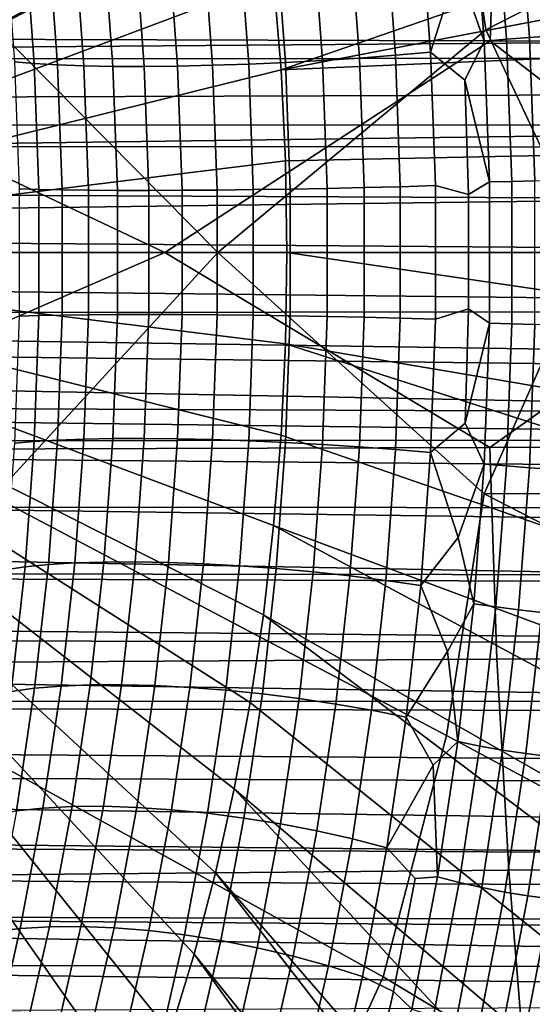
# Model space of a CAD drawing. Header units: metres. Extents: x -240 to 45, y -77 to 27.
# Tile 484 of 656: x -168.96 to -167.7, y -1.85 to 0.57. Entities that reach past the tile are written whole.
import ezdxf

# ---------------------------------------------------------------- set-up
doc = ezdxf.new("R2010")
doc.units = ezdxf.units.M
doc.layers.add('solid_102011X2', color=7, linetype='CONTINUOUS')

msp = doc.modelspace()

# ---------------------------------------------------------------- linework, layer by layer
at = {"layer": 'solid_102011X2'}
for points in [[(-168.887527, 2.6106, 293.068542), (-170.131836, 0, 290.956177), (-168.974457, 2.75938, 292.923889)], [(-168.805603, 2.451516, 293.204926), (-170.131836, 0, 290.956177), (-168.887527, 2.6106, 293.068542)], [(-168.728973, 2.282758, 293.332458), (-170.131836, 0, 290.956177), (-168.805603, 2.451516, 293.204926)], [(-168.657959, 2.10499, 293.450653), (-170.131836, 0, 290.956177), (-168.728973, 2.282758, 293.332458)], [(-168.592819, 1.918916, 293.559021), (-170.131836, 0, 290.956177), (-168.657959, 2.10499, 293.450653)], [(-168.533844, 1.725268, 293.657196), (-170.131836, 0, 290.956177), (-168.592819, 1.918916, 293.559021)], [(-168.481232, 1.524811, 293.744751), (-170.131836, 0, 290.956177), (-168.533844, 1.725268, 293.657196)], [(-168.055008, 1.73429, 315.920685), (-167.904434, 1.140906, 316.01709), (-169.02359, 0.552914, 314.56488), (-169.111359, 1.153005, 314.507568)], [(-166.829422, 1.715995, 317.413361), (-166.678741, 1.128871, 317.507141), (-167.816666, 0.547114, 316.072815), (-167.904434, 1.140906, 316.01709)], [(-168.435211, 1.318336, 293.82135), (-170.131836, 0, 290.956177), (-168.481232, 1.524811, 293.744751)], [(-168.395966, 1.106659, 293.886658), (-170.131836, 0, 290.956177), (-168.435211, 1.318336, 293.82135)], [(-168.320236, 0.448846, 294.012695), (-168.338364, 0.671054, 293.982544), (-166.615921, 1.312201, 296.970276), (-166.57988, 1.050435, 297.031464)], [(-167.904434, 1.140906, 316.01709), (-167.816666, 0.547114, 316.072815), (-168.475739, 0, 315.238678), (-169.02359, 0.552914, 314.56488)], [(-166.678741, 1.128871, 317.507141), (-166.590897, 0.541343, 317.56134), (-167.559082, 0, 316.373596), (-167.816666, 0.547114, 316.072815)], [(-168.363632, 0.890614, 293.94046), (-170.131836, 0, 290.956177), (-168.395966, 1.106659, 293.886658)], [(-167.787216, 1.040688, 353.621887), (-169.701263, 1.052221, 352.35611), (-169.720093, 0.526252, 352.380585), (-167.805511, 0.520484, 353.646332)], [(-166.540543, 0.941453, 297.106873), (-166.552017, 0.788092, 297.078796), (-168.320236, 0.448846, 294.012695), (-166.57988, 1.050435, 297.031464)], [(-165.85936, 1.02933, 354.862396), (-167.787216, 1.040688, 353.621887), (-167.805511, 0.520484, 353.646332), (-165.877136, 0.514804, 354.886841)], [(-168.338364, 0.671054, 293.982544), (-170.131836, 0, 290.956177), (-168.363632, 0.890614, 293.94046)], [(-167.709198, 0.52852, 298.256958), (-167.735611, 0.877909, 298.213013), (-167.791794, 0.870786, 298.201569), (-167.765594, 0.524216, 298.245148)], [(-167.651779, 0.532263, 298.262207), (-167.678375, 0.884104, 298.217957), (-167.735611, 0.877909, 298.213013), (-167.709198, 0.52852, 298.256958)], [(-167.820221, 0.519408, 298.226898), (-167.846161, 0.86283, 298.183716), (-167.885025, 0.704017, 298.181305)], [(-167.765594, 0.524216, 298.245148), (-167.791794, 0.870786, 298.201569), (-167.846161, 0.86283, 298.183716), (-167.820221, 0.519408, 298.226898)], [(-168.038513, 0.484688, 298.136169), (-168.062164, 0.8063, 298.096832), (-168.150696, 0.795208, 298.077667), (-168.12738, 0.477995, 298.116486)], [(-168.062164, 0.8063, 298.096832), (-168.038513, 0.484688, 298.136169), (-167.952469, 0.492122, 298.165619), (-167.976471, 0.818618, 298.125671)], [(-167.885025, 0.704017, 298.181305), (-167.976471, 0.818618, 298.125671), (-167.952469, 0.492122, 298.165619)], [(-168.927139, 0.464469, 298.44931), (-168.949799, 0.772792, 298.411591), (-168.998825, 0.780025, 298.48822), (-168.975952, 0.468834, 298.526306)], [(-168.309067, 0.467154, 298.107239), (-168.331863, 0.777241, 298.069305), (-168.422226, 0.77059, 298.080231), (-168.399628, 0.46314, 298.117828)], [(-168.217941, 0.472126, 298.106781), (-168.240982, 0.785481, 298.068451), (-168.331863, 0.777241, 298.069305), (-168.309067, 0.467154, 298.107239)], [(-166.512756, 0.630106, 297.154083), (-166.532211, 0.525326, 297.112427), (-168.320236, 0.448846, 294.012695), (-166.552017, 0.788092, 297.078796)], [(-168.12738, 0.477995, 298.116486), (-168.150696, 0.795208, 298.077667), (-168.240982, 0.785481, 298.068451), (-168.217941, 0.472126, 298.106781)], [(-168.870041, 0.461097, 298.378174), (-168.892548, 0.767204, 298.340729), (-168.949799, 0.772792, 298.411591), (-168.927139, 0.464469, 298.44931)], [(-168.805405, 0.458759, 298.313812), (-168.827789, 0.76333, 298.27655), (-168.892548, 0.767204, 298.340729), (-168.870041, 0.461097, 298.378174)], [(-168.733994, 0.457485, 298.256989), (-168.756317, 0.761218, 298.219849), (-168.827789, 0.76333, 298.27655), (-168.805405, 0.458759, 298.313812)], [(-168.656723, 0.457291, 298.208435), (-168.679031, 0.760896, 298.171295), (-168.756317, 0.761218, 298.219849), (-168.733994, 0.457485, 298.256989)], [(-168.574539, 0.458178, 298.168762), (-168.596909, 0.762366, 298.131531), (-168.679031, 0.760896, 298.171295), (-168.656723, 0.457291, 298.208435)], [(-168.48848, 0.460136, 298.138428), (-168.510941, 0.765611, 298.101044), (-168.596909, 0.762366, 298.131531), (-168.574539, 0.458178, 298.168762)], [(-168.399628, 0.46314, 298.117828), (-168.422226, 0.77059, 298.080231), (-168.510941, 0.765611, 298.101044), (-168.48848, 0.460136, 298.138428)], [(-167.820221, 0.519408, 298.226898), (-167.885025, 0.704017, 298.181305), (-167.952469, 0.492122, 298.165619), (-167.867584, 0.423297, 298.210327)], [(-173.067184, 0.473662, 302.11026), (-173.072586, 0.578627, 302.101257), (-166.100082, 0.66399, 297.899994), (-166.06572, 0.527505, 297.897369)], [(-168.320236, 0.448846, 294.012695), (-170.131836, 0, 290.956177), (-168.338364, 0.671054, 293.982544)], [(-165.655228, 0.645665, 298.810669), (-177.45076, 0.624427, 305.900574), (-177.436157, 0.467466, 305.907227), (-165.624359, 0.479306, 298.80896)], [(-169.02359, 0.552914, 314.56488), (-168.475739, 0, 315.238678), (-169.027542, -0.599681, 314.562683), (-169.392242, 0, 314.079559)], [(-167.816666, 0.547114, 316.072815), (-167.559082, 0, 316.373596), (-167.820618, -0.59339, 316.070679), (-168.475739, 0, 315.238678)], [(-173.062866, 0.368671, 302.117432), (-173.067184, 0.473662, 302.11026), (-166.06572, 0.527505, 297.897369), (-166.039459, 0.392424, 297.895355)], [(-169.720093, 0.526252, 352.380585), (-170.076874, 0, 352.15332), (-169.721039, -0.485223, 352.381805), (-168.60611, 0, 353.133453)], [(-167.805511, 0.520484, 353.646332), (-169.720093, 0.526252, 352.380585), (-168.60611, 0, 353.133453)], [(-167.805511, 0.520484, 353.646332), (-168.60611, 0, 353.133453), (-167.806427, -0.479905, 353.647552), (-167.130966, 0, 354.096191)], [(-168.320236, 0.448846, 294.012695), (-166.532211, 0.525326, 297.112427), (-166.520386, 0.26244, 297.132538), (-168.309326, 0.224867, 294.030853)], [(-167.807175, 0.173215, 298.248596), (-167.820221, 0.519408, 298.226898), (-167.867584, 0.423297, 298.210327)], [(-167.752441, 0.174822, 298.267029), (-167.765594, 0.524216, 298.245148), (-167.820221, 0.519408, 298.226898), (-167.807175, 0.173215, 298.248596)], [(-165.877136, 0.514804, 354.886841), (-167.805511, 0.520484, 353.646332), (-167.130966, 0, 354.096191)], [(-167.695938, 0.17626, 298.279053), (-167.709198, 0.52852, 298.256958), (-167.765594, 0.524216, 298.245148), (-167.752441, 0.174822, 298.267029)], [(-167.638428, 0.177511, 298.284454), (-167.651779, 0.532263, 298.262207), (-167.709198, 0.52852, 298.256958), (-167.695938, 0.17626, 298.279053)], [(-168.026688, 0.161714, 298.155853), (-168.038513, 0.484688, 298.136169), (-168.12738, 0.477995, 298.116486), (-168.115707, 0.159476, 298.135895)], [(-168.038513, 0.484688, 298.136169), (-168.026688, 0.161714, 298.155853), (-167.940445, 0.164199, 298.185608), (-167.952469, 0.492122, 298.165619)], [(-167.858871, 0.142322, 298.224854), (-167.867584, 0.423297, 298.210327), (-167.952469, 0.492122, 298.165619), (-167.940445, 0.164199, 298.185608)], [(-165.624359, 0.479306, 298.80896), (-177.436157, 0.467466, 305.907227), (-177.425766, 0.311099, 305.911896), (-165.602753, 0.313903, 298.80777)], [(-168.915802, 0.154954, 298.46817), (-168.927139, 0.464469, 298.44931), (-168.975952, 0.468834, 298.526306), (-168.964508, 0.156414, 298.545349)], [(-168.858795, 0.153827, 298.396912), (-168.870041, 0.461097, 298.378174), (-168.927139, 0.464469, 298.44931), (-168.915802, 0.154954, 298.46817)], [(-168.794205, 0.153046, 298.332458), (-168.805405, 0.458759, 298.313812), (-168.870041, 0.461097, 298.378174), (-168.858795, 0.153827, 298.396912)], [(-168.477249, 0.153506, 298.157135), (-168.48848, 0.460136, 298.138428), (-168.574539, 0.458178, 298.168762), (-168.563354, 0.152851, 298.187378)], [(-168.388321, 0.15451, 298.136658), (-168.399628, 0.46314, 298.117828), (-168.48848, 0.460136, 298.138428), (-168.477249, 0.153506, 298.157135)], [(-168.297668, 0.155852, 298.126221), (-168.309067, 0.467154, 298.107239), (-168.399628, 0.46314, 298.117828), (-168.388321, 0.15451, 298.136658)], [(-168.206421, 0.157514, 298.125977), (-168.217941, 0.472126, 298.106781), (-168.309067, 0.467154, 298.107239), (-168.297668, 0.155852, 298.126221)], [(-168.115707, 0.159476, 298.135895), (-168.12738, 0.477995, 298.116486), (-168.217941, 0.472126, 298.106781), (-168.206421, 0.157514, 298.125977)], [(-168.309326, 0.224867, 294.030853), (-170.131836, 0, 290.956177), (-168.320236, 0.448846, 294.012695)], [(-168.722824, 0.15262, 298.275574), (-168.733994, 0.457485, 298.256989), (-168.805405, 0.458759, 298.313812), (-168.794205, 0.153046, 298.332458)], [(-168.645554, 0.152555, 298.22702), (-168.656723, 0.457291, 298.208435), (-168.733994, 0.457485, 298.256989), (-168.722824, 0.15262, 298.275574)], [(-168.563354, 0.152851, 298.187378), (-168.574539, 0.458178, 298.168762), (-168.656723, 0.457291, 298.208435), (-168.645554, 0.152555, 298.22702)], [(-167.807175, 0.173215, 298.248596), (-167.867584, 0.423297, 298.210327), (-167.858871, 0.142322, 298.224854)], [(-173.059631, 0.26366, 302.122833), (-173.062866, 0.368671, 302.117432), (-166.039459, 0.392424, 297.895355), (-166.02095, 0.258174, 297.89389)], [(-165.602753, 0.313903, 298.80777), (-177.425766, 0.311099, 305.911896), (-177.419525, 0.15524, 305.914673)], [(-165.602753, 0.313903, 298.80777), (-177.419525, 0.15524, 305.914673), (-177.417419, 0.000006, 305.915588), (-165.590195, 0.152932, 298.806976)], [(-173.059631, 0.26366, 302.122833), (-166.02095, 0.258174, 297.89389), (-166.010071, 0.126947, 297.892944), (-173.057465, 0.158632, 302.126465)], [(-166.520386, 0.26244, 297.132538), (-166.516449, 0, 297.139191), (-168.305695, 0, 294.036896), (-168.309326, 0.224867, 294.030853)], [(-168.309326, 0.224867, 294.030853), (-168.305695, 0, 294.036896), (-170.131836, 0, 290.956177)], [(-167.80719, -0.173915, 298.248596), (-167.807175, 0.173215, 298.248596), (-167.858871, 0.142322, 298.224854), (-167.85881, -0.138747, 298.224945)], [(-167.752457, -0.175528, 298.267029), (-167.752441, 0.174822, 298.267029), (-167.807175, 0.173215, 298.248596), (-167.80719, -0.173915, 298.248596)], [(-167.695953, -0.176972, 298.279022), (-167.695938, 0.17626, 298.279053), (-167.752441, 0.174822, 298.267029), (-167.752457, -0.175528, 298.267029)], [(-165.586319, -0.000012, 298.806732), (-165.590195, 0.152932, 298.806976), (-177.417419, 0.000006, 305.915588)], [(-173.057465, 0.158632, 302.126465), (-166.010071, 0.126947, 297.892944), (-166.006607, -0.000026, 297.892639), (-173.056381, 0.053549, 302.128265)], [(-168.915802, -0.154954, 298.46817), (-168.915802, 0.154954, 298.46817), (-168.964508, 0.156414, 298.545349), (-168.964508, -0.156414, 298.545349)], [(-168.858795, -0.153827, 298.396912), (-168.858795, 0.153827, 298.396912), (-168.915802, 0.154954, 298.46817), (-168.915802, -0.154954, 298.46817)], [(-168.794205, -0.153046, 298.332458), (-168.794205, 0.153046, 298.332458), (-168.858795, 0.153827, 298.396912), (-168.858795, -0.153827, 298.396912)], [(-168.722824, -0.15262, 298.275574), (-168.722824, 0.15262, 298.275574), (-168.794205, 0.153046, 298.332458), (-168.794205, -0.153046, 298.332458)], [(-168.645554, -0.152555, 298.22702), (-168.645554, 0.152555, 298.22702), (-168.722824, 0.15262, 298.275574), (-168.722824, -0.15262, 298.275574)], [(-168.563354, -0.152851, 298.187378), (-168.563354, 0.152851, 298.187378), (-168.645554, 0.152555, 298.22702), (-168.645554, -0.152555, 298.22702)], [(-168.477249, -0.153506, 298.157135), (-168.477249, 0.153506, 298.157135), (-168.563354, 0.152851, 298.187378), (-168.563354, -0.152851, 298.187378)], [(-168.388321, -0.15451, 298.136658), (-168.388321, 0.15451, 298.136658), (-168.477249, 0.153506, 298.157135), (-168.477249, -0.153506, 298.157135)], [(-168.297668, -0.155852, 298.126221), (-168.297668, 0.155852, 298.126221), (-168.388321, 0.15451, 298.136658), (-168.388321, -0.15451, 298.136658)], [(-168.206421, -0.157514, 298.125977), (-168.206421, 0.157514, 298.125977), (-168.297668, 0.155852, 298.126221), (-168.297668, -0.155852, 298.126221)], [(-168.115707, -0.159476, 298.135895), (-168.115707, 0.159476, 298.135895), (-168.206421, 0.157514, 298.125977), (-168.206421, -0.157514, 298.125977)], [(-168.026688, -0.161714, 298.155853), (-168.026688, 0.161714, 298.155853), (-168.115707, 0.159476, 298.135895), (-168.115707, -0.159476, 298.135895)], [(-168.026688, 0.161714, 298.155853), (-168.026688, -0.161714, 298.155853), (-167.940445, -0.164199, 298.185608), (-167.940445, 0.164199, 298.185608)], [(-167.85881, -0.138747, 298.224945), (-167.858871, 0.142322, 298.224854), (-167.940445, 0.164199, 298.185608), (-167.940445, -0.164199, 298.185608)], [(-173.056381, 0.053549, 302.128265), (-166.006607, -0.000026, 297.892639), (-166.010193, -0.129811, 297.892944), (-173.056366, -0.051635, 302.128265)], [(-165.58963, -0.143955, 298.806854), (-165.586319, -0.000012, 298.806732), (-177.417419, 0.000006, 305.915588), (-177.419525, -0.154993, 305.914703)], [(-170.131836, 0, 290.956177), (-168.305695, 0, 294.036896), (-168.309326, -0.224867, 294.030853)], [(-170.131836, 0, 290.956177), (-168.309326, -0.224867, 294.030853), (-168.320236, -0.448846, 294.012695)], [(-170.131836, 0, 290.956177), (-168.320236, -0.448846, 294.012695), (-168.338364, -0.671054, 293.982544)], [(-170.131836, 0, 290.956177), (-168.338364, -0.671054, 293.982544), (-168.363632, -0.890614, 293.94046)], [(-170.131836, 0, 290.956177), (-168.363632, -0.890614, 293.94046), (-168.395966, -1.106659, 293.886658)], [(-170.131836, 0, 290.956177), (-168.395966, -1.106659, 293.886658), (-168.435211, -1.318336, 293.82135)], [(-170.131836, 0, 290.956177), (-168.435211, -1.318336, 293.82135), (-168.481232, -1.524811, 293.744751)], [(-170.131836, 0, 290.956177), (-168.481232, -1.524811, 293.744751), (-168.533844, -1.725268, 293.657196)], [(-170.131836, 0, 290.956177), (-168.533844, -1.725268, 293.657196), (-168.592819, -1.918916, 293.559021)], [(-170.131836, 0, 290.956177), (-168.592819, -1.918916, 293.559021), (-168.657959, -2.10499, 293.450653)], [(-170.131836, 0, 290.956177), (-168.657959, -2.10499, 293.450653), (-168.728973, -2.282758, 293.332458)], [(-170.131836, 0, 290.956177), (-168.728973, -2.282758, 293.332458), (-168.805603, -2.451516, 293.204926)], [(-170.131836, 0, 290.956177), (-168.805603, -2.451516, 293.204926), (-168.887527, -2.6106, 293.068542)], [(-170.131836, 0, 290.956177), (-168.887527, -2.6106, 293.068542), (-168.974457, -2.75938, 292.923889)], [(-168.60611, 0, 353.133453), (-169.721039, -0.485223, 352.381805), (-167.806427, -0.479905, 353.647552)], [(-168.305695, 0, 294.036896), (-166.520386, -0.262414, 297.132538), (-166.532211, -0.525265, 297.112427), (-168.309326, -0.224867, 294.030853)], [(-168.305695, 0, 294.036896), (-166.516449, 0, 297.139191), (-166.520386, -0.262414, 297.132538)], [(-167.130966, 0, 354.096191), (-167.806427, -0.479905, 353.647552), (-165.878021, -0.474667, 354.888062)], [(-167.913361, -1.187155, 316.011719), (-169.027542, -0.599681, 314.562683), (-168.475739, 0, 315.238678), (-167.820618, -0.59339, 316.070679)], [(-166.594849, -0.587131, 317.559296), (-167.820618, -0.59339, 316.070679), (-167.559082, 0, 316.373596), (-166.643051, 0, 317.483612)], [(-173.056366, -0.051635, 302.128265), (-166.010193, -0.129811, 297.892944), (-166.021408, -0.261996, 297.893951), (-173.057434, -0.156937, 302.126495)], [(-165.553009, -0.230133, 298.778168), (-165.58963, -0.143955, 298.806854), (-177.419525, -0.154993, 305.914703), (-165.601288, -0.298065, 298.80777)], [(-167.85881, -0.138747, 298.224945), (-167.940445, -0.164199, 298.185608), (-167.952469, -0.492122, 298.165619), (-167.867416, -0.419755, 298.210602)], [(-167.80719, -0.173915, 298.248596), (-167.85881, -0.138747, 298.224945), (-167.867416, -0.419755, 298.210602)], [(-165.621902, -0.460373, 298.809082), (-165.601288, -0.298065, 298.80777), (-177.419525, -0.154993, 305.914703), (-177.425751, -0.310639, 305.911926)], [(-173.057434, -0.156937, 302.126495), (-166.021408, -0.261996, 297.893951), (-166.040573, -0.396966, 297.89563), (-173.059586, -0.262272, 302.122894)], [(-168.927139, -0.464469, 298.44931), (-168.915802, -0.154954, 298.46817), (-168.964508, -0.156414, 298.545349), (-168.975952, -0.468834, 298.526306)], [(-168.870041, -0.461097, 298.378174), (-168.858795, -0.153827, 298.396912), (-168.915802, -0.154954, 298.46817), (-168.927139, -0.464469, 298.44931)], [(-168.805405, -0.458759, 298.313812), (-168.794205, -0.153046, 298.332458), (-168.858795, -0.153827, 298.396912), (-168.870041, -0.461097, 298.378174)], [(-168.733994, -0.457485, 298.256989), (-168.722824, -0.15262, 298.275574), (-168.794205, -0.153046, 298.332458), (-168.805405, -0.458759, 298.313812)], [(-168.656723, -0.457291, 298.208435), (-168.645554, -0.152555, 298.22702), (-168.722824, -0.15262, 298.275574), (-168.733994, -0.457485, 298.256989)], [(-168.574539, -0.458178, 298.168762), (-168.563354, -0.152851, 298.187378), (-168.645554, -0.152555, 298.22702), (-168.656723, -0.457291, 298.208435)], [(-168.48848, -0.460136, 298.138428), (-168.477249, -0.153506, 298.157135), (-168.563354, -0.152851, 298.187378), (-168.574539, -0.458178, 298.168762)], [(-168.399628, -0.46314, 298.117828), (-168.388321, -0.15451, 298.136658), (-168.477249, -0.153506, 298.157135), (-168.48848, -0.460136, 298.138428)], [(-168.309067, -0.467154, 298.107239), (-168.297668, -0.155852, 298.126221), (-168.388321, -0.15451, 298.136658), (-168.399628, -0.46314, 298.117828)], [(-168.217941, -0.472126, 298.106781), (-168.206421, -0.157514, 298.125977), (-168.297668, -0.155852, 298.126221), (-168.309067, -0.467154, 298.107239)], [(-168.12738, -0.477995, 298.116486), (-168.115707, -0.159476, 298.135895), (-168.206421, -0.157514, 298.125977), (-168.217941, -0.472126, 298.106781)], [(-168.038513, -0.484688, 298.136169), (-168.026688, -0.161714, 298.155853), (-168.115707, -0.159476, 298.135895), (-168.12738, -0.477995, 298.116486)], [(-168.026688, -0.161714, 298.155853), (-168.038513, -0.484688, 298.136169), (-167.952469, -0.492122, 298.165619), (-167.940445, -0.164199, 298.185608)], [(-167.820251, -0.520103, 298.226837), (-167.80719, -0.173915, 298.248596), (-167.867416, -0.419755, 298.210602)], [(-167.76564, -0.524917, 298.245087), (-167.752457, -0.175528, 298.267029), (-167.80719, -0.173915, 298.248596), (-167.820251, -0.520103, 298.226837)], [(-167.709244, -0.529227, 298.256897), (-167.695953, -0.176972, 298.279022), (-167.752457, -0.175528, 298.267029), (-167.76564, -0.524917, 298.245087)], [(-167.651825, -0.532975, 298.262146), (-167.638443, -0.178228, 298.284424), (-167.695953, -0.176972, 298.279022), (-167.709244, -0.529227, 298.256897)], [(-168.309326, -0.224867, 294.030853), (-166.552002, -0.788013, 297.078796), (-166.579865, -1.050358, 297.031494), (-168.320236, -0.448846, 294.012695)], [(-166.512756, -0.630106, 297.154083), (-166.552002, -0.788013, 297.078796), (-168.309326, -0.224867, 294.030853), (-166.532211, -0.525265, 297.112427)], [(-173.062836, -0.367552, 302.117523), (-173.059586, -0.262272, 302.122894), (-166.040573, -0.396966, 297.89563)], [(-165.621902, -0.460373, 298.809082), (-177.425751, -0.310639, 305.911926), (-177.436111, -0.466818, 305.907257)], [(-173.062836, -0.367552, 302.117523), (-166.040573, -0.396966, 297.89563), (-166.068085, -0.534949, 297.897919), (-173.067154, -0.472821, 302.110321)], [(-167.820251, -0.520103, 298.226837), (-167.867416, -0.419755, 298.210602), (-167.952469, -0.492122, 298.165619), (-167.88475, -0.700539, 298.181763)], [(-168.827789, -0.76333, 298.27655), (-168.805405, -0.458759, 298.313812), (-168.870041, -0.461097, 298.378174), (-168.892548, -0.767204, 298.340729)], [(-168.756317, -0.761218, 298.219849), (-168.733994, -0.457485, 298.256989), (-168.805405, -0.458759, 298.313812), (-168.827789, -0.76333, 298.27655)], [(-168.679031, -0.760896, 298.171295), (-168.656723, -0.457291, 298.208435), (-168.733994, -0.457485, 298.256989), (-168.756317, -0.761218, 298.219849)], [(-168.596909, -0.762366, 298.131531), (-168.574539, -0.458178, 298.168762), (-168.656723, -0.457291, 298.208435), (-168.679031, -0.760896, 298.171295)], [(-168.510941, -0.765611, 298.101044), (-168.48848, -0.460136, 298.138428), (-168.574539, -0.458178, 298.168762), (-168.596909, -0.762366, 298.131531)], [(-168.338364, -0.671054, 293.982544), (-168.320236, -0.448846, 294.012695), (-166.579865, -1.050358, 297.031494), (-166.615906, -1.312135, 296.970306)], [(-165.652161, -0.627647, 298.810913), (-165.621902, -0.460373, 298.809082), (-177.436111, -0.466818, 305.907257), (-177.450653, -0.623609, 305.900604)], [(-173.067154, -0.472821, 302.110321), (-166.068085, -0.534949, 297.897919), (-166.103806, -0.673311, 297.900848), (-173.072556, -0.578048, 302.101318)], [(-167.806427, -0.479905, 353.647552), (-169.721039, -0.485223, 352.381805), (-169.703186, -1.011284, 352.358612), (-167.789078, -1.0002, 353.624359)], [(-168.949799, -0.772792, 298.411591), (-168.927139, -0.464469, 298.44931), (-168.975952, -0.468834, 298.526306), (-168.998825, -0.780025, 298.48822)], [(-168.892548, -0.767204, 298.340729), (-168.870041, -0.461097, 298.378174), (-168.927139, -0.464469, 298.44931), (-168.949799, -0.772792, 298.411591)], [(-168.422226, -0.77059, 298.080231), (-168.399628, -0.46314, 298.117828), (-168.48848, -0.460136, 298.138428), (-168.510941, -0.765611, 298.101044)], [(-168.331863, -0.777241, 298.069305), (-168.309067, -0.467154, 298.107239), (-168.399628, -0.46314, 298.117828), (-168.422226, -0.77059, 298.080231)], [(-168.240982, -0.785481, 298.068451), (-168.217941, -0.472126, 298.106781), (-168.309067, -0.467154, 298.107239), (-168.331863, -0.777241, 298.069305)], [(-168.150696, -0.795208, 298.077667), (-168.12738, -0.477995, 298.116486), (-168.217941, -0.472126, 298.106781), (-168.240982, -0.785481, 298.068451)], [(-168.062164, -0.8063, 298.096832), (-168.038513, -0.484688, 298.136169), (-168.12738, -0.477995, 298.116486), (-168.150696, -0.795208, 298.077667)], [(-165.878021, -0.474667, 354.888062), (-167.806427, -0.479905, 353.647552), (-167.789078, -1.0002, 353.624359), (-165.861176, -0.989284, 354.864899)], [(-168.038513, -0.484688, 298.136169), (-168.062164, -0.8063, 298.096832), (-167.976471, -0.818618, 298.125671), (-167.952469, -0.492122, 298.165619)], [(-167.88475, -0.700539, 298.181763), (-167.952469, -0.492122, 298.165619), (-167.976471, -0.818618, 298.125671)], [(-167.846237, -0.86352, 298.183624), (-167.820251, -0.520103, 298.226837), (-167.88475, -0.700539, 298.181763)], [(-167.791855, -0.871482, 298.201447), (-167.76564, -0.524917, 298.245087), (-167.820251, -0.520103, 298.226837), (-167.846237, -0.86352, 298.183624)], [(-167.735672, -0.878611, 298.212921), (-167.709244, -0.529227, 298.256897), (-167.76564, -0.524917, 298.245087), (-167.791855, -0.871482, 298.201447)], [(-167.678436, -0.88481, 298.217865), (-167.651825, -0.532975, 298.262146), (-167.709244, -0.529227, 298.256897), (-167.735672, -0.878611, 298.212921)], [(-173.072556, -0.578048, 302.101318), (-166.103806, -0.673311, 297.900848), (-166.148514, -0.813664, 297.90451), (-173.079056, -0.683134, 302.090515)], [(-168.069046, -1.7805, 315.911835), (-169.120285, -1.199745, 314.502045), (-169.027542, -0.599681, 314.562683), (-167.913361, -1.187155, 316.011719)], [(-166.843491, -1.761717, 317.404785), (-167.913361, -1.187155, 316.011719), (-167.820618, -0.59339, 316.070679), (-166.687668, -1.174633, 317.501953)], [(-166.687668, -1.174633, 317.501953), (-167.820618, -0.59339, 316.070679), (-166.594849, -0.587131, 317.559296)], [(-165.69136, -0.793854, 298.813171), (-165.652161, -0.627647, 298.810913), (-177.450653, -0.623609, 305.900604), (-177.469452, -0.781045, 305.891968)], [(-168.338364, -0.671054, 293.982544), (-166.660294, -1.573154, 296.894928), (-166.713196, -1.833068, 296.805145), (-168.363632, -0.890614, 293.94046)], [(-168.338364, -0.671054, 293.982544), (-166.615906, -1.312135, 296.970306), (-166.660294, -1.573154, 296.894928)], [(-173.086624, -0.788035, 302.077911), (-173.079056, -0.683134, 302.090515), (-166.148514, -0.813664, 297.90451)], [(-167.846237, -0.86352, 298.183624), (-167.88475, -0.700539, 298.181763), (-167.976471, -0.818618, 298.125671), (-167.910873, -0.980905, 298.138306)], [(-168.983765, -1.079113, 298.355072), (-168.949799, -0.772792, 298.411591), (-168.998825, -0.780025, 298.48822), (-169.033096, -1.089154, 298.431183)], [(-168.92627, -1.071355, 298.284607), (-168.892548, -0.767204, 298.340729), (-168.949799, -0.772792, 298.411591), (-168.983765, -1.079113, 298.355072)], [(-168.861343, -1.065977, 298.220703), (-168.827789, -0.76333, 298.27655), (-168.892548, -0.767204, 298.340729), (-168.92627, -1.071355, 298.284607)], [(-168.78978, -1.063046, 298.164124), (-168.756317, -0.761218, 298.219849), (-168.827789, -0.76333, 298.27655), (-168.861343, -1.065977, 298.220703)], [(-168.712494, -1.062598, 298.115631), (-168.679031, -0.760896, 298.171295), (-168.756317, -0.761218, 298.219849), (-168.78978, -1.063046, 298.164124)], [(-168.630417, -1.064639, 298.075745), (-168.596909, -0.762366, 298.131531), (-168.679031, -0.760896, 298.171295), (-168.712494, -1.062598, 298.115631)], [(-168.544601, -1.069144, 298.045044), (-168.510941, -0.765611, 298.101044), (-168.596909, -0.762366, 298.131531), (-168.630417, -1.064639, 298.075745)], [(-168.4561, -1.076056, 298.023865), (-168.422226, -0.77059, 298.080231), (-168.510941, -0.765611, 298.101044), (-168.544601, -1.069144, 298.045044)], [(-168.366013, -1.085289, 298.012482), (-168.331863, -0.777241, 298.069305), (-168.422226, -0.77059, 298.080231), (-168.4561, -1.076056, 298.023865)], [(-165.740219, -0.961028, 298.81604), (-165.69136, -0.793854, 298.813171), (-177.469452, -0.781045, 305.891968), (-177.492569, -0.939138, 305.881317)], [(-173.086624, -0.788035, 302.077911), (-166.148514, -0.813664, 297.90451), (-166.202957, -0.956881, 297.908936), (-173.095291, -0.892795, 302.063507)], [(-168.275482, -1.096729, 298.011017), (-168.240982, -0.785481, 298.068451), (-168.331863, -0.777241, 298.069305), (-168.366013, -1.085289, 298.012482)], [(-168.185623, -1.110232, 298.019531), (-168.150696, -0.795208, 298.077667), (-168.240982, -0.785481, 298.068451), (-168.275482, -1.096729, 298.011017)], [(-168.097565, -1.12563, 298.037903), (-168.062164, -0.8063, 298.096832), (-168.150696, -0.795208, 298.077667), (-168.185623, -1.110232, 298.019531)], [(-168.062164, -0.8063, 298.096832), (-168.097565, -1.12563, 298.037903), (-168.012405, -1.142732, 298.065887), (-167.976471, -0.818618, 298.125671)], [(-167.910873, -0.980905, 298.138306), (-167.976471, -0.818618, 298.125671), (-168.012405, -1.142732, 298.065887)], [(-167.884811, -1.202393, 298.119385), (-167.846237, -0.86352, 298.183624), (-167.910873, -0.980905, 298.138306)], [(-167.83078, -1.213418, 298.136658), (-167.791855, -0.871482, 298.201447), (-167.846237, -0.86352, 298.183624), (-167.884811, -1.202393, 298.119385)], [(-173.095291, -0.892795, 302.063507), (-166.202957, -0.956881, 297.908936), (-166.26799, -1.103682, 297.914154), (-173.105042, -0.997429, 302.047272)], [(-168.363632, -0.890614, 293.94046), (-166.774841, -2.091549, 296.700562), (-166.845444, -2.348176, 296.580841), (-168.395966, -1.106659, 293.886658)], [(-168.363632, -0.890614, 293.94046), (-166.713196, -1.833068, 296.805145), (-166.774841, -2.091549, 296.700562)], [(-167.774918, -1.223288, 298.147614), (-167.735672, -0.878611, 298.212921), (-167.791855, -0.871482, 298.201447), (-167.83078, -1.213418, 298.136658)], [(-167.717957, -1.231872, 298.1521), (-167.678436, -0.88481, 298.217865), (-167.735672, -0.878611, 298.212921), (-167.774918, -1.223288, 298.147614)], [(-167.66066, -1.239054, 298.150055), (-167.620911, -0.889997, 298.216187), (-167.678436, -0.88481, 298.217865), (-167.717957, -1.231872, 298.1521)], [(-165.799591, -1.130998, 298.819489), (-165.740219, -0.961028, 298.81604), (-177.492569, -0.939138, 305.881317), (-177.520096, -1.0979, 305.868591)], [(-167.884811, -1.202393, 298.119385), (-167.910873, -0.980905, 298.138306), (-168.012405, -1.142732, 298.065887), (-167.945877, -1.260615, 298.080017)], [(-165.861176, -0.989284, 354.864899), (-167.789078, -1.0002, 353.624359), (-167.759567, -1.518954, 353.5849), (-165.83252, -1.502377, 354.825439)], [(-173.115875, -1.101943, 302.029236), (-173.105042, -0.997429, 302.047272), (-166.26799, -1.103682, 297.914154)], [(-167.789078, -1.0002, 353.624359), (-169.703186, -1.011284, 352.358612), (-169.672806, -1.535788, 352.319122), (-167.759567, -1.518954, 353.5849)], [(-168.834351, -1.362174, 298.089966), (-168.78978, -1.063046, 298.164124), (-168.861343, -1.065977, 298.220703), (-168.906036, -1.365902, 298.146332)], [(-168.757034, -1.361605, 298.041473), (-168.712494, -1.062598, 298.115631), (-168.78978, -1.063046, 298.164124), (-168.834351, -1.362174, 298.089966)], [(-168.675049, -1.3642, 298.001465), (-168.630417, -1.064639, 298.075745), (-168.712494, -1.062598, 298.115631), (-168.757034, -1.361605, 298.041473)], [(-168.589417, -1.369928, 297.970459), (-168.544601, -1.069144, 298.045044), (-168.630417, -1.064639, 298.075745), (-168.675049, -1.3642, 298.001465)], [(-168.971176, -1.37274, 298.209869), (-168.92627, -1.071355, 298.284607), (-168.983765, -1.079113, 298.355072), (-169.028976, -1.382605, 298.279816)], [(-168.906036, -1.365902, 298.146332), (-168.861343, -1.065977, 298.220703), (-168.92627, -1.071355, 298.284607), (-168.971176, -1.37274, 298.209869)], [(-168.50119, -1.378718, 297.948822), (-168.4561, -1.076056, 298.023865), (-168.544601, -1.069144, 298.045044), (-168.589417, -1.369928, 297.970459)], [(-168.411484, -1.390458, 297.936798), (-168.366013, -1.085289, 298.012482), (-168.4561, -1.076056, 298.023865), (-168.50119, -1.378718, 297.948822)], [(-168.321411, -1.405005, 297.934601), (-168.275482, -1.096729, 298.011017), (-168.366013, -1.085289, 298.012482), (-168.411484, -1.390458, 297.936798)], [(-165.871002, -1.306085, 298.823639), (-165.799591, -1.130998, 298.819489), (-177.520096, -1.0979, 305.868591), (-177.552078, -1.257347, 305.853699)], [(-173.115875, -1.101943, 302.029236), (-166.26799, -1.103682, 297.914154), (-166.343948, -1.25315, 297.920258), (-173.127808, -1.206326, 302.009369)], [(-168.395966, -1.106659, 293.886658), (-166.845444, -2.348176, 296.580841), (-166.925201, -2.602409, 296.445618), (-168.435211, -1.318336, 293.82135)], [(-168.232101, -1.422174, 297.9422), (-168.185623, -1.110232, 298.019531), (-168.275482, -1.096729, 298.011017), (-168.321411, -1.405005, 297.934601)], [(-168.144669, -1.441754, 297.959503), (-168.097565, -1.12563, 298.037903), (-168.185623, -1.110232, 298.019531), (-168.232101, -1.422174, 297.9422)], [(-168.097565, -1.12563, 298.037903), (-168.144669, -1.441754, 297.959503), (-168.060196, -1.463499, 297.986328), (-168.012405, -1.142732, 298.065887)], [(-167.945877, -1.260615, 298.080017), (-168.012405, -1.142732, 298.065887), (-168.060196, -1.463499, 297.986328)], [(-173.127808, -1.206326, 302.009369), (-166.343948, -1.25315, 297.920258), (-166.431763, -1.405533, 297.927307), (-173.140854, -1.3106, 301.987671)], [(-169.120285, -1.199745, 314.502045), (-168.069046, -1.7805, 315.911835), (-168.340179, -2.374301, 315.705688), (-169.27597, -1.799388, 314.399384)], [(-167.913361, -1.187155, 316.011719), (-166.843491, -1.761717, 317.404785), (-167.12291, -2.349406, 317.194519), (-168.069046, -1.7805, 315.911835)], [(-167.935608, -1.535064, 298.034851), (-167.884811, -1.202393, 298.119385), (-167.945877, -1.260615, 298.080017)], [(-167.882034, -1.549038, 298.051361), (-167.83078, -1.213418, 298.136658), (-167.884811, -1.202393, 298.119385), (-167.935608, -1.535064, 298.034851)], [(-167.826569, -1.561549, 298.061646), (-167.774918, -1.223288, 298.147614), (-167.83078, -1.213418, 298.136658), (-167.882034, -1.549038, 298.051361)], [(-167.769958, -1.572428, 298.065552), (-167.717957, -1.231872, 298.1521), (-167.774918, -1.223288, 298.147614), (-167.826569, -1.561549, 298.061646)], [(-167.712952, -1.581532, 298.063019), (-167.66066, -1.239054, 298.150055), (-167.717957, -1.231872, 298.1521), (-167.769958, -1.572428, 298.065552)], [(-165.954514, -1.484544, 298.828369), (-165.871002, -1.306085, 298.823639), (-177.552078, -1.257347, 305.853699), (-177.588654, -1.417486, 305.836639)], [(-167.656326, -1.588737, 298.054108), (-167.60379, -1.244739, 298.141541), (-167.66066, -1.239054, 298.150055), (-167.712952, -1.581532, 298.063019)], [(-167.935608, -1.535064, 298.034851), (-167.945877, -1.260615, 298.080017), (-168.060196, -1.463499, 297.986328), (-167.989944, -1.53941, 298.006714)], [(-173.140854, -1.3106, 301.987671), (-166.431763, -1.405533, 297.927307), (-166.480377, -1.482895, 297.931183), (-173.155029, -1.414794, 301.964081)], [(-168.435211, -1.318336, 293.82135), (-167.014374, -2.853624, 296.294556), (-167.113144, -3.101094, 296.127289), (-168.481232, -1.524811, 293.744751)], [(-166.918549, -2.677794, 296.465576), (-167.014374, -2.853624, 296.294556), (-168.435211, -1.318336, 293.82135), (-166.925201, -2.602409, 296.445618)], [(-168.961777, -1.662264, 298.053558), (-168.906036, -1.365902, 298.146332), (-168.971176, -1.37274, 298.209869), (-169.027191, -1.67051, 298.116638)], [(-168.889954, -1.65777, 297.997406), (-168.834351, -1.362174, 298.089966), (-168.906036, -1.365902, 298.146332), (-168.961777, -1.662264, 298.053558)], [(-168.812622, -1.657084, 297.948975), (-168.757034, -1.361605, 298.041473), (-168.834351, -1.362174, 298.089966), (-168.889954, -1.65777, 297.997406)], [(-168.730728, -1.660213, 297.908783), (-168.675049, -1.3642, 298.001465), (-168.757034, -1.361605, 298.041473), (-168.812622, -1.657084, 297.948975)], [(-168.645309, -1.66712, 297.877411), (-168.589417, -1.369928, 297.970459), (-168.675049, -1.3642, 298.001465), (-168.730728, -1.660213, 297.908783)], [(-168.557434, -1.677718, 297.855194), (-168.50119, -1.378718, 297.948822), (-168.589417, -1.369928, 297.970459), (-168.645309, -1.66712, 297.877411)], [(-168.468185, -1.691875, 297.842438), (-168.411484, -1.390458, 297.936798), (-168.50119, -1.378718, 297.948822), (-168.557434, -1.677718, 297.855194)], [(-168.378677, -1.709414, 297.839264), (-168.321411, -1.405005, 297.934601), (-168.411484, -1.390458, 297.936798), (-168.468185, -1.691875, 297.842438)], [(-166.050613, -1.665919, 298.83374), (-165.954514, -1.484544, 298.828369), (-177.588654, -1.417486, 305.836639), (-177.629852, -1.578327, 305.817322)], [(-173.155029, -1.414794, 301.964081), (-166.480377, -1.482895, 297.931183), (-166.532715, -1.561486, 297.935455), (-173.170319, -1.518948, 301.938629)], [(-168.290039, -1.730117, 297.845764), (-168.232101, -1.422174, 297.9422), (-168.321411, -1.405005, 297.934601), (-168.378677, -1.709414, 297.839264)], [(-168.203354, -1.753725, 297.861847), (-168.144669, -1.441754, 297.959503), (-168.232101, -1.422174, 297.9422), (-168.290039, -1.730117, 297.845764)], [(-168.144669, -1.441754, 297.959503), (-168.203354, -1.753725, 297.861847), (-168.11972, -1.779945, 297.887268), (-168.060196, -1.463499, 297.986328)], [(-168.043198, -1.816976, 297.91806), (-167.989944, -1.53941, 298.006714), (-168.060196, -1.463499, 297.986328), (-168.11972, -1.779945, 297.887268)], [(-173.170319, -1.518948, 301.938629), (-166.532715, -1.561486, 297.935455), (-166.588623, -1.641184, 297.939972), (-173.186737, -1.62298, 301.911285)], [(-167.759567, -1.518954, 353.5849), (-169.672806, -1.535788, 352.319122), (-169.629929, -2.057925, 352.263367), (-167.717926, -2.035367, 353.529205)], [(-168.481232, -1.524811, 293.744751), (-167.166183, -3.223116, 296.037476), (-167.22171, -3.34399, 295.943542), (-168.533844, -1.725268, 293.657196)], [(-167.113388, -3.184219, 296.13559), (-167.166183, -3.223116, 296.037476), (-168.481232, -1.524811, 293.744751), (-167.113144, -3.101094, 296.127289)], [(-165.83252, -1.502377, 354.825439), (-167.759567, -1.518954, 353.5849), (-167.717926, -2.035367, 353.529205), (-165.792068, -2.013155, 354.769775)], [(-167.998093, -1.860089, 297.930847), (-167.935608, -1.535064, 298.034851), (-167.989944, -1.53941, 298.006714), (-168.043198, -1.816976, 297.91806)], [(-167.945053, -1.876877, 297.946472), (-167.882034, -1.549038, 298.051361), (-167.935608, -1.535064, 298.034851), (-167.998093, -1.860089, 297.930847)], [(-167.890076, -1.891907, 297.955933), (-167.826569, -1.561549, 298.061646), (-167.882034, -1.549038, 298.051361), (-167.945053, -1.876877, 297.946472)], [(-167.833878, -1.904978, 297.959137), (-167.769958, -1.572428, 298.065552), (-167.826569, -1.561549, 298.061646), (-167.890076, -1.891907, 297.955933)], [(-167.777237, -1.915914, 297.956024), (-167.712952, -1.581532, 298.063019), (-167.769958, -1.572428, 298.065552), (-167.833878, -1.904978, 297.959137)], [(-166.103561, -1.757549, 298.83667), (-166.050613, -1.665919, 298.83374), (-177.629852, -1.578327, 305.817322), (-177.67572, -1.739888, 305.795624)], [(-167.720871, -1.924571, 297.946655), (-167.656326, -1.588737, 298.054108), (-167.712952, -1.581532, 298.063019), (-167.777237, -1.915914, 297.956024)], [(-167.665573, -1.930832, 297.931122), (-167.600815, -1.593949, 298.03891), (-167.656326, -1.588737, 298.054108), (-167.720871, -1.924571, 297.946655)], [(-173.186737, -1.62298, 301.911285), (-166.648499, -1.722114, 297.944824), (-166.712723, -1.804447, 297.950073), (-173.2043, -1.726785, 301.88208)], [(-173.186737, -1.62298, 301.911285), (-166.588623, -1.641184, 297.939972), (-166.648499, -1.722114, 297.944824)], [(-169.028519, -1.954209, 297.942474), (-168.961777, -1.662264, 298.053558), (-169.027191, -1.67051, 298.116638), (-169.094238, -1.9638, 298.005066)], [(-168.956528, -1.948981, 297.886627), (-168.889954, -1.65777, 297.997406), (-168.961777, -1.662264, 298.053558), (-169.028519, -1.954209, 297.942474)], [(-168.879166, -1.948183, 297.838226), (-168.812622, -1.657084, 297.948975), (-168.889954, -1.65777, 297.997406), (-168.956528, -1.948981, 297.886627)], [(-168.797394, -1.951823, 297.797852), (-168.730728, -1.660213, 297.908783), (-168.812622, -1.657084, 297.948975), (-168.879166, -1.948183, 297.838226)], [(-168.712234, -1.959857, 297.766022), (-168.645309, -1.66712, 297.877411), (-168.730728, -1.660213, 297.908783), (-168.797394, -1.951823, 297.797852)], [(-168.624756, -1.972184, 297.743164), (-168.557434, -1.677718, 297.855194), (-168.645309, -1.66712, 297.877411), (-168.712234, -1.959857, 297.766022)], [(-168.536026, -1.988651, 297.729523), (-168.468185, -1.691875, 297.842438), (-168.557434, -1.677718, 297.855194), (-168.624756, -1.972184, 297.743164)], [(-168.447174, -2.009052, 297.725281), (-168.378677, -1.709414, 297.839264), (-168.468185, -1.691875, 297.842438), (-168.536026, -1.988651, 297.729523)], [(-168.359299, -2.033133, 297.730499), (-168.290039, -1.730117, 297.845764), (-168.378677, -1.709414, 297.839264), (-168.447174, -2.009052, 297.725281)], [(-166.160034, -1.850067, 298.839783), (-166.103561, -1.757549, 298.83667), (-177.67572, -1.739888, 305.795624), (-177.72644, -1.902132, 305.771515)], [(-173.2043, -1.726785, 301.88208), (-166.712723, -1.804447, 297.950073), (-166.781143, -1.888072, 297.955627), (-173.222977, -1.830392, 301.850983)], [(-168.533844, -1.725268, 293.657196), (-167.279724, -3.463388, 295.845398), (-167.340225, -3.581376, 295.743073), (-168.592819, -1.918916, 293.559021)], [(-167.221298, -3.421157, 295.952972), (-167.279724, -3.463388, 295.845398), (-168.533844, -1.725268, 293.657196), (-167.22171, -3.34399, 295.943542)], [(-168.273499, -2.060594, 297.745087), (-168.203354, -1.753725, 297.861847), (-168.290039, -1.730117, 297.845764), (-168.359299, -2.033133, 297.730499)], [(-168.203354, -1.753725, 297.861847), (-168.273499, -2.060594, 297.745087), (-168.190842, -2.091092, 297.76889), (-168.11972, -1.779945, 297.887268)], [(-168.069046, -1.7805, 315.911835), (-167.12291, -2.349406, 317.194519), (-167.391937, -2.935026, 317.03186), (-168.340179, -2.374301, 315.705688)], [(-168.105881, -2.092919, 297.813721), (-168.043198, -1.816976, 297.91806), (-168.11972, -1.779945, 297.887268), (-168.190842, -2.091092, 297.76889)], [(-169.27597, -1.799388, 314.399384), (-168.340179, -2.374301, 315.705688), (-168.609146, -2.966133, 315.538361), (-169.539276, -2.39935, 314.197418)], [(-173.222977, -1.830392, 301.850983), (-166.781143, -1.888072, 297.955627), (-166.854233, -1.973028, 297.961609), (-173.242798, -1.933792, 301.817993)], [(-167.998093, -1.860089, 297.930847), (-168.043198, -1.816976, 297.91806), (-168.105881, -2.092919, 297.813721)]]:
    msp.add_3dface(points, dxfattribs=at)

doc.saveas('drawing.dxf')
